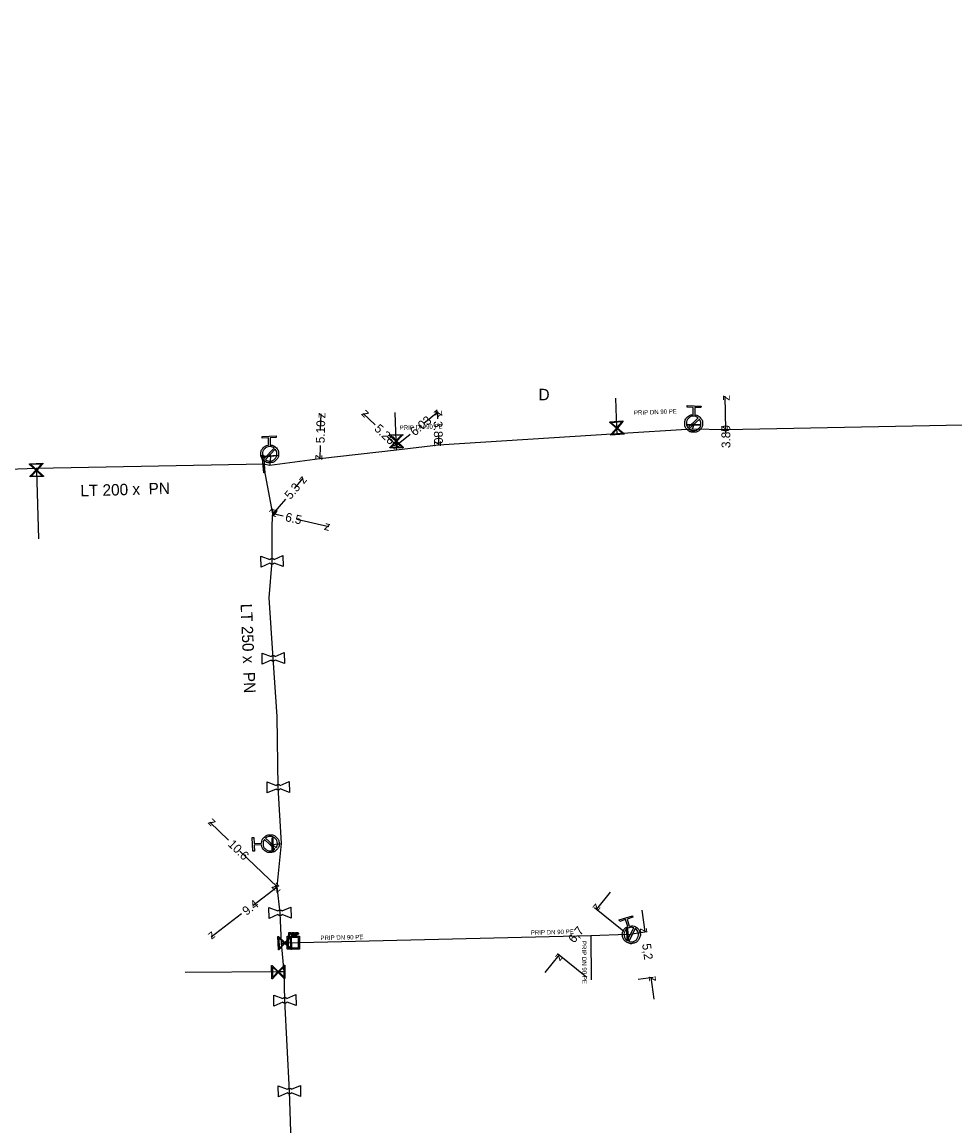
# Model space of a CAD drawing. Extents: x -643842 to -636370, y -1119190 to -1110210.
# Drawn here: x -641739.6 to -641634, y -1114385.1 to -1114260.1 of the extents above; entities that cross this region are included whole.
import ezdxf

# ---------------------------------------------------------------- set-up
doc = ezdxf.new("R2010")
doc.units = 0
for name, color, linetype in [('22', 7, 'Continuous'), ('Default', 7, 'Continuous'), ('Level 10', 7, 'Continuous'), ('Level 16', 7, 'Continuous'), ('Level 18', 7, 'Continuous'), ('Level 19', 7, 'Continuous'), ('Level 20', 7, 'Continuous'), ('Level 21', 7, 'Continuous'), ('Level 23', 7, 'Continuous'), ('Level 28', 7, 'Continuous'), ('Level 33', 7, 'Continuous')]:
    doc.layers.add(name, color=color, linetype=linetype)

msp = doc.modelspace()

# ---------------------------------------------------------------- linework, layer by layer
at = {"layer": 'Default'}
for points in [[(-641663.44, -1114304.55), (-641663.08, -1114304.59), (-641662.83, -1114304.86), (-641662.55, -1114305.16), (-641662.56, -1114305.57), (-641662.57, -1114305.99), (-641662.87, -1114306.27), (-641663.17, -1114306.56), (-641663.59, -1114306.54), (-641664, -1114306.53), (-641664.29, -1114306.23), (-641664.57, -1114305.93), (-641664.56, -1114305.52), (-641664.55, -1114305.1), (-641664.25, -1114304.82), (-641663.99, -1114304.56), (-641663.63, -1114304.55)], [(-641663.04, -1114304.92), (-641663.25, -1114304.74), (-641663.54, -1114304.73), (-641663.88, -1114304.72), (-641664.12, -1114304.95), (-641664.37, -1114305.18), (-641664.38, -1114305.52), (-641664.38, -1114305.81), (-641664.21, -1114306.04)], [(-641664.09, -1114306.17), (-641663.87, -1114306.35), (-641663.59, -1114306.36), (-641663.25, -1114306.36), (-641663, -1114306.13), (-641662.76, -1114305.9), (-641662.75, -1114305.57), (-641662.74, -1114305.28), (-641662.91, -1114305.06)], [(-641711.52, -1114307.99), (-641711.16, -1114308.01), (-641710.89, -1114308.26), (-641710.59, -1114308.54), (-641710.58, -1114308.96), (-641710.57, -1114309.37), (-641710.85, -1114309.67), (-641711.13, -1114309.97), (-641711.55, -1114309.99), (-641711.96, -1114310), (-641712.26, -1114309.72), (-641712.57, -1114309.43), (-641712.58, -1114309.02), (-641712.59, -1114308.6), (-641712.31, -1114308.3), (-641712.06, -1114308.03), (-641711.7, -1114307.99)], [(-641711.09, -1114308.34), (-641711.31, -1114308.16), (-641711.61, -1114308.17), (-641711.94, -1114308.18), (-641712.17, -1114308.43), (-641712.4, -1114308.67), (-641712.39, -1114309.01), (-641712.38, -1114309.3), (-641712.2, -1114309.51)], [(-641712.07, -1114309.64), (-641711.85, -1114309.81), (-641711.56, -1114309.8), (-641711.22, -1114309.79), (-641710.99, -1114309.54), (-641710.76, -1114309.3), (-641710.77, -1114308.96), (-641710.78, -1114308.67), (-641710.96, -1114308.46)], [(-641711.56, -1114320.96), (-641711.53, -1114320.93), (-641711.48, -1114320.9), (-641711.41, -1114320.85), (-641711.33, -1114320.85), (-641711.24, -1114320.85), (-641711.17, -1114320.89), (-641711.12, -1114320.92), (-641711.09, -1114320.96)], [(-641711.08, -1114321.36), (-641711.11, -1114321.4), (-641711.16, -1114321.43), (-641711.23, -1114321.48), (-641711.31, -1114321.48), (-641711.4, -1114321.48), (-641711.47, -1114321.44), (-641711.52, -1114321.41), (-641711.55, -1114321.37)], [(-641711.43, -1114331.95), (-641711.39, -1114331.91), (-641711.35, -1114331.88), (-641711.27, -1114331.83), (-641711.19, -1114331.83), (-641711.11, -1114331.83), (-641711.04, -1114331.87), (-641710.99, -1114331.9), (-641710.95, -1114331.94)], [(-641710.94, -1114332.34), (-641710.98, -1114332.39), (-641711.02, -1114332.41), (-641711.1, -1114332.46), (-641711.18, -1114332.46), (-641711.26, -1114332.46), (-641711.34, -1114332.42), (-641711.38, -1114332.39), (-641711.42, -1114332.35)], [(-641710.86, -1114346.55), (-641710.83, -1114346.51), (-641710.78, -1114346.48), (-641710.7, -1114346.44), (-641710.62, -1114346.43), (-641710.54, -1114346.43), (-641710.47, -1114346.47), (-641710.42, -1114346.5), (-641710.38, -1114346.54)], [(-641710.38, -1114346.95), (-641710.41, -1114346.99), (-641710.46, -1114347.01), (-641710.53, -1114347.06), (-641710.61, -1114347.06), (-641710.69, -1114347.06), (-641710.77, -1114347.02), (-641710.82, -1114347), (-641710.85, -1114346.96)], [(-641712.52, -1114353.09), (-641712.5, -1114352.73), (-641712.25, -1114352.46), (-641711.97, -1114352.16), (-641711.56, -1114352.14), (-641711.14, -1114352.12), (-641710.84, -1114352.4), (-641710.54, -1114352.69), (-641710.52, -1114353.1), (-641710.5, -1114353.51), (-641710.78, -1114353.82), (-641711.06, -1114354.12), (-641711.48, -1114354.14), (-641711.89, -1114354.16), (-641712.2, -1114353.88), (-641712.47, -1114353.63), (-641712.51, -1114353.27)], [(-641712.18, -1114352.66), (-641712.34, -1114352.88), (-641712.33, -1114353.17), (-641712.32, -1114353.51), (-641712.07, -1114353.74), (-641711.82, -1114353.97), (-641711.49, -1114353.95), (-641711.19, -1114353.94), (-641710.99, -1114353.76)], [(-641710.86, -1114353.62), (-641710.7, -1114353.4), (-641710.71, -1114353.11), (-641710.72, -1114352.77), (-641710.97, -1114352.54), (-641711.22, -1114352.32), (-641711.55, -1114352.33), (-641711.84, -1114352.34), (-641712.05, -1114352.52)], [(-641710.65, -1114360.77), (-641710.62, -1114360.73), (-641710.58, -1114360.71), (-641710.5, -1114360.66), (-641710.42, -1114360.66), (-641710.34, -1114360.66), (-641710.26, -1114360.7), (-641710.21, -1114360.73), (-641710.18, -1114360.77)], [(-641710.17, -1114361.17), (-641710.2, -1114361.21), (-641710.25, -1114361.24), (-641710.32, -1114361.29), (-641710.41, -1114361.29), (-641710.49, -1114361.29), (-641710.56, -1114361.25), (-641710.61, -1114361.22), (-641710.65, -1114361.18)], [(-641709.27, -1114363.21), (-641709.24, -1114363.21), (-641709.22, -1114363.22), (-641709.19, -1114363.22), (-641709.18, -1114363.23), (-641709.16, -1114363.24), (-641709.15, -1114363.27), (-641709.14, -1114363.29), (-641709.14, -1114363.32), (-641709.14, -1114363.36), (-641709.17, -1114363.39), (-641709.19, -1114363.42), (-641709.27, -1114363.42)], [(-641709.27, -1114363.38), (-641709.22, -1114363.38), (-641709.2, -1114363.37), (-641709.19, -1114363.35), (-641709.19, -1114363.32), (-641709.19, -1114363.29), (-641709.2, -1114363.28), (-641709.21, -1114363.26), (-641709.23, -1114363.26), (-641709.24, -1114363.25), (-641709.27, -1114363.25)], [(-641708.94, -1114363.37), (-641708.91, -1114363.37), (-641708.89, -1114363.36), (-641708.87, -1114363.36), (-641708.86, -1114363.34), (-641708.85, -1114363.33), (-641708.85, -1114363.31), (-641708.85, -1114363.29), (-641708.87, -1114363.27), (-641708.89, -1114363.25), (-641708.93, -1114363.25)], [(-641708.93, -1114363.21), (-641708.88, -1114363.21), (-641708.86, -1114363.22), (-641708.83, -1114363.23), (-641708.82, -1114363.26), (-641708.8, -1114363.28), (-641708.8, -1114363.31), (-641708.8, -1114363.35), (-641708.83, -1114363.37), (-641708.85, -1114363.4), (-641708.9, -1114363.41), (-641708.89, -1114363.42), (-641708.88, -1114363.43), (-641708.85, -1114363.44), (-641708.84, -1114363.47)], [(-641708.47, -1114363.21), (-641708.44, -1114363.21), (-641708.42, -1114363.22), (-641708.39, -1114363.22), (-641708.37, -1114363.23), (-641708.36, -1114363.25), (-641708.35, -1114363.27), (-641708.33, -1114363.29), (-641708.33, -1114363.32), (-641708.33, -1114363.36), (-641708.36, -1114363.39), (-641708.39, -1114363.43), (-641708.47, -1114363.43)], [(-641708.47, -1114363.38), (-641708.42, -1114363.38), (-641708.4, -1114363.37), (-641708.38, -1114363.35), (-641708.38, -1114363.32), (-641708.38, -1114363.3), (-641708.39, -1114363.28), (-641708.41, -1114363.26), (-641708.42, -1114363.26), (-641708.44, -1114363.26), (-641708.47, -1114363.26)], [(-641670.85, -1114362.47), (-641670.49, -1114362.39), (-641670.17, -1114362.55), (-641669.8, -1114362.74), (-641669.67, -1114363.14), (-641669.54, -1114363.53), (-641669.73, -1114363.9), (-641669.92, -1114364.27), (-641670.31, -1114364.4), (-641670.7, -1114364.53), (-641671.07, -1114364.34), (-641671.44, -1114364.15), (-641671.57, -1114363.76), (-641671.7, -1114363.37), (-641671.52, -1114363), (-641671.35, -1114362.67), (-641671.02, -1114362.53)], [(-641670.34, -1114362.68), (-641670.6, -1114362.58), (-641670.88, -1114362.67), (-641671.2, -1114362.78), (-641671.35, -1114363.08), (-641671.5, -1114363.38), (-641671.4, -1114363.7), (-641671.31, -1114363.98), (-641671.07, -1114364.13)], [(-641670.91, -1114364.21), (-641670.65, -1114364.31), (-641670.37, -1114364.22), (-641670.05, -1114364.11), (-641669.9, -1114363.81), (-641669.75, -1114363.51), (-641669.85, -1114363.19), (-641669.94, -1114362.92), (-641670.18, -1114362.77)], [(-641708.88, -1114363.5), (-641708.9, -1114363.46), (-641708.91, -1114363.45), (-641708.93, -1114363.43), (-641708.94, -1114363.42), (-641708.95, -1114363.42), (-641708.96, -1114363.41), (-641708.97, -1114363.41), (-641708.99, -1114363.41)], [(-641710.1, -1114370.69), (-641710.07, -1114370.65), (-641710.02, -1114370.62), (-641709.95, -1114370.58), (-641709.87, -1114370.58), (-641709.79, -1114370.58), (-641709.71, -1114370.62), (-641709.66, -1114370.64), (-641709.63, -1114370.68)], [(-641709.62, -1114371.09), (-641709.65, -1114371.13), (-641709.7, -1114371.16), (-641709.77, -1114371.2), (-641709.85, -1114371.2), (-641709.94, -1114371.21), (-641710.01, -1114371.16), (-641710.06, -1114371.14), (-641710.09, -1114371.1)], [(-641709.59, -1114380.97), (-641709.55, -1114380.93), (-641709.51, -1114380.9), (-641709.43, -1114380.86), (-641709.35, -1114380.86), (-641709.27, -1114380.85), (-641709.19, -1114380.89), (-641709.15, -1114380.92), (-641709.11, -1114380.96)], [(-641709.1, -1114381.37), (-641709.14, -1114381.41), (-641709.18, -1114381.44), (-641709.26, -1114381.48), (-641709.34, -1114381.48), (-641709.42, -1114381.48), (-641709.5, -1114381.44), (-641709.54, -1114381.42), (-641709.58, -1114381.38)]]:
    msp.add_open_spline(points, degree=3, dxfattribs=at)
at = {"layer": 'Level 10'}
for points in [[(-641659.92, -1114306.27), (-641659.97, -1114302.47)], [(-641705.82, -1114306.35), (-641705.77, -1114304.47)], [(-641699.65, -1114305.7), (-641700.98, -1114304.41)], [(-641694.13, -1114305.52), (-641692.54, -1114304.22)], [(-641692.53, -1114305.03), (-641692.55, -1114304.21)], [(-641698.24, -1114307.06), (-641697.2, -1114308.06)], [(-641695.67, -1114306.79), (-641697.21, -1114308.04)], [(-641692.47, -1114307), (-641692.45, -1114308.01)], [(-641659.91, -1114306.61), (-641659.92, -1114306.27)], [(-641705.86, -1114308.04), (-641705.91, -1114309.57)], [(-641708.79, -1114312.93), (-641707.78, -1114311.75)], [(-641709.81, -1114314.13), (-641711.22, -1114315.78)], [(-641710.07, -1114316.04), (-641711.22, -1114315.78)], [(-641708.51, -1114316.39), (-641704.88, -1114317.2)], [(-641716.26, -1114352.73), (-641718.36, -1114350.7)], [(-641714.95, -1114353.98), (-641710.73, -1114358.05)], [(-641713.51, -1114360.16), (-641710.73, -1114358.05)], [(-641673, -1114358.63), (-641674.57, -1114360.58)], [(-641671.46, -1114363.1), (-641674.77, -1114360.42)], [(-641669.44, -1114360.66), (-641669.09, -1114363.13)], [(-641714.77, -1114361.11), (-641718.22, -1114363.73)], [(-641670.57, -1114363.34), (-641668.84, -1114363.1)], [(-641680.36, -1114367.73), (-641678.78, -1114365.79)], [(-641675.67, -1114368.31), (-641678.98, -1114365.63)], [(-641669.85, -1114368.49), (-641668.13, -1114368.25)], [(-641668.03, -1114370.76), (-641668.37, -1114368.28)]]:
    msp.add_lwpolyline(points, dxfattribs=at)
at = {"layer": 'Level 16'}
for points in [[(-641671.44, -1114306.76), (-641672.94, -1114306.88), (-641672.94, -1114306.81), (-641672.86, -1114306.72), (-641672.31, -1114306.08), (-641673.05, -1114305.45), (-641673.06, -1114305.38), (-641671.56, -1114305.26), (-641671.56, -1114305.33), (-641672.19, -1114306.07), (-641671.55, -1114306.61), (-641671.45, -1114306.69), (-641671.44, -1114306.76)], [(-641672.9, -1114305.46), (-641672.26, -1114306.01), (-641671.71, -1114305.37), (-641672.9, -1114305.46)], [(-641664.29, -1114305.63), (-641662.79, -1114305.65), (-641662.79, -1114305.74), (-641664.29, -1114305.73), (-641664.29, -1114305.63)], [(-641698.01, -1114306.82), (-641696.51, -1114306.79), (-641696.51, -1114306.86), (-641696.6, -1114306.95), (-641697.18, -1114307.55), (-641696.48, -1114308.22), (-641696.48, -1114308.29), (-641697.98, -1114308.32), (-641697.98, -1114308.26), (-641697.31, -1114307.56), (-641697.92, -1114306.98), (-641698.01, -1114306.89), (-641698.01, -1114306.82)], [(-641697.85, -1114306.91), (-641697.25, -1114307.49), (-641696.67, -1114306.89), (-641697.85, -1114306.91)], [(-641671.61, -1114306.68), (-641672.25, -1114306.13), (-641672.79, -1114306.77), (-641671.61, -1114306.68)], [(-641696.63, -1114308.2), (-641697.24, -1114307.62), (-641697.82, -1114308.23), (-641696.63, -1114308.2)], [(-641712.3, -1114309.13), (-641712.12, -1114311.13), (-641712.25, -1114311.14), (-641712.43, -1114309.15), (-641712.3, -1114309.13)], [(-641712.23, -1114309.26), (-641710.74, -1114309.13), (-641710.73, -1114309.23), (-641712.22, -1114309.36), (-641712.23, -1114309.26)], [(-641737.22, -1114311.55), (-641738.72, -1114311.61), (-641738.72, -1114311.55), (-641738.63, -1114311.45), (-641738.06, -1114310.83), (-641738.78, -1114310.18), (-641738.78, -1114310.11), (-641737.28, -1114310.05), (-641737.28, -1114310.11), (-641737.94, -1114310.83), (-641737.32, -1114311.4), (-641737.22, -1114311.48), (-641737.22, -1114311.55)], [(-641738.63, -1114310.2), (-641738, -1114310.77), (-641737.44, -1114310.15), (-641738.63, -1114310.2)], [(-641737.38, -1114311.46), (-641738, -1114310.89), (-641738.56, -1114311.51), (-641737.38, -1114311.46)], [(-641711.29, -1114353.98), (-641711.32, -1114352.48), (-641711.23, -1114352.48), (-641711.2, -1114353.98), (-641711.29, -1114353.98)], [(-641671.05, -1114362.66), (-641670.99, -1114364.16), (-641671.09, -1114364.16), (-641671.14, -1114362.66), (-641671.05, -1114362.66)], [(-641709.15, -1114363.62), (-641709.1, -1114365.12), (-641709.16, -1114365.12), (-641709.26, -1114365.03), (-641709.87, -1114364.46), (-641710.53, -1114365.17), (-641710.6, -1114365.17), (-641710.65, -1114363.67), (-641710.58, -1114363.67), (-641709.87, -1114364.33), (-641709.3, -1114363.72), (-641709.21, -1114363.62), (-641709.15, -1114363.62)], [(-641710.51, -1114365.01), (-641709.93, -1114364.4), (-641710.55, -1114363.82), (-641710.51, -1114365.01)], [(-641709.24, -1114363.78), (-641709.81, -1114364.39), (-641709.2, -1114364.97), (-641709.24, -1114363.78)], [(-641709.87, -1114366.92), (-641709.85, -1114368.42), (-641709.91, -1114368.42), (-641710, -1114368.33), (-641710.61, -1114367.75), (-641711.28, -1114368.44), (-641711.35, -1114368.44), (-641711.37, -1114366.94), (-641711.3, -1114366.94), (-641710.61, -1114367.62), (-641710.02, -1114367.02), (-641709.93, -1114366.92), (-641709.87, -1114366.92)], [(-641709.96, -1114367.08), (-641710.54, -1114367.68), (-641709.94, -1114368.27), (-641709.96, -1114367.08)], [(-641711.26, -1114368.29), (-641710.67, -1114367.68), (-641711.27, -1114367.1), (-641711.26, -1114368.29)]]:
    msp.add_lwpolyline(points, dxfattribs=at)
at = {"layer": 'Level 18'}
for points in [[(-641709.41, -1114363.57), (-641709.41, -1114363.21), (-641709.27, -1114363.21)], [(-641709.27, -1114363.25), (-641709.36, -1114363.25), (-641709.36, -1114363.38)], [(-641709.09, -1114363.57), (-641709.09, -1114363.21), (-641708.93, -1114363.21)], [(-641708.93, -1114363.25), (-641709.04, -1114363.25), (-641709.04, -1114363.37)], [(-641708.73, -1114363.57), (-641708.73, -1114363.21), (-641708.68, -1114363.21), (-641708.68, -1114363.57), (-641708.73, -1114363.57)], [(-641708.61, -1114363.57), (-641708.61, -1114363.21), (-641708.47, -1114363.21)], [(-641708.47, -1114363.26), (-641708.56, -1114363.26), (-641708.56, -1114363.38)], [(-641708.19, -1114363.63), (-641708.19, -1114365.09), (-641709.6, -1114365.09), (-641709.6, -1114363.63), (-641708.19, -1114363.63)], [(-641709.48, -1114363.76), (-641709.48, -1114364.96), (-641708.31, -1114364.96), (-641708.31, -1114363.76), (-641709.48, -1114363.76)], [(-641709.27, -1114363.42), (-641709.36, -1114363.42), (-641709.36, -1114363.57), (-641709.41, -1114363.57)], [(-641709.36, -1114363.38), (-641709.27, -1114363.38)], [(-641708.99, -1114363.41), (-641709.04, -1114363.41), (-641709.04, -1114363.57), (-641709.09, -1114363.57)], [(-641709.04, -1114363.37), (-641708.94, -1114363.37)], [(-641708.84, -1114363.47), (-641708.77, -1114363.57), (-641708.83, -1114363.57), (-641708.88, -1114363.5)], [(-641708.47, -1114363.43), (-641708.56, -1114363.43), (-641708.56, -1114363.57), (-641708.61, -1114363.57)], [(-641708.56, -1114363.38), (-641708.47, -1114363.38)]]:
    msp.add_lwpolyline(points, dxfattribs=at)
at = {"layer": 'Level 21'}
for points in [[(-641712.28, -1114310.14), (-641738.02, -1114310.65), (-641747.38, -1114311), (-641751.05, -1114311.27), (-641752.55, -1114285.69), (-641752.72, -1114277.81), (-641752.84, -1114265.29), (-641753.28, -1114256.06), (-641753.76, -1114245.87), (-641744.6, -1114230.77)], [(-641592.04, -1114288.86), (-641594.82, -1114288.35), (-641595.28, -1114288.25), (-641595.44, -1114289.43), (-641597.14, -1114298.01), (-641596.97, -1114299.53), (-641598.14, -1114304.08), (-641605.54, -1114305.2), (-641616.32, -1114305.43), (-641627.23, -1114305.64), (-641659.92, -1114306.27), (-641663.72, -1114306.18), (-641672.22, -1114306.72), (-641692.45, -1114308.01), (-641697.21, -1114308.56), (-641705.91, -1114309.57), (-641711.56, -1114310.32), (-641712.28, -1114310.14)], [(-641709.04, -1114390.36), (-641709.34, -1114381.17), (-641709.86, -1114370.89), (-641709.94, -1114367.68), (-641710.23, -1114364.42), (-641710.41, -1114360.97), (-641710.73, -1114358.05), (-641710.24, -1114353.14), (-641710.62, -1114346.75), (-641710.75, -1114338.75), (-641711.18, -1114332.15), (-641711.65, -1114325.29), (-641711.32, -1114321.16), (-641711.31, -1114316.97), (-641711.22, -1114315.78), (-641712.28, -1114310.14)]]:
    msp.add_lwpolyline(points, dxfattribs=at)
at = {"layer": 'Level 23'}
for points in [[(-641672.22, -1114306.72), (-641672.25, -1114306.07), (-641672.38, -1114302.68)], [(-641697.21, -1114308.56), (-641697.25, -1114307.56), (-641697.37, -1114304.3)], [(-641663.56, -1114305.54), (-641663.54, -1114305.69), (-641663.72, -1114306.18)], [(-641711.58, -1114308.99), (-641711.48, -1114309.25), (-641711.56, -1114310.32)], [(-641738.02, -1114310.65), (-641738, -1114310.83), (-641737.78, -1114318.6)], [(-641711.52, -1114353.14), (-641711.26, -1114353.23), (-641710.24, -1114353.14)], [(-641710.23, -1114364.42), (-641709.87, -1114364.4), (-641709.72, -1114364.39), (-641675.21, -1114363.54), (-641671.07, -1114363.41), (-641670.62, -1114363.45)], [(-641675.21, -1114363.54), (-641675.15, -1114368.57)], [(-641709.94, -1114367.68), (-641710.61, -1114367.68), (-641721.14, -1114367.72)]]:
    msp.add_lwpolyline(points, dxfattribs=at)
at = {"layer": 'Level 28'}
for points in [[(-641712.56, -1114321.82), (-641712.58, -1114320.57), (-641711.56, -1114320.96)], [(-641711.09, -1114320.96), (-641710.08, -1114320.51), (-641710.06, -1114321.76), (-641711.08, -1114321.36)], [(-641711.55, -1114321.37), (-641712.56, -1114321.82)], [(-641712.42, -1114332.8), (-641712.45, -1114331.55), (-641711.43, -1114331.95)], [(-641710.95, -1114331.94), (-641709.95, -1114331.49), (-641709.92, -1114332.74), (-641710.94, -1114332.34)], [(-641711.42, -1114332.35), (-641712.42, -1114332.8)], [(-641711.85, -1114347.4), (-641711.88, -1114346.15), (-641710.86, -1114346.55)], [(-641710.85, -1114346.96), (-641711.85, -1114347.4)], [(-641710.38, -1114346.54), (-641709.38, -1114346.1), (-641709.35, -1114347.35), (-641710.38, -1114346.95)], [(-641711.65, -1114361.63), (-641711.68, -1114360.38), (-641710.65, -1114360.77)], [(-641710.18, -1114360.77), (-641709.18, -1114360.32), (-641709.15, -1114361.57), (-641710.17, -1114361.17)], [(-641710.65, -1114361.18), (-641711.65, -1114361.63)], [(-641711.1, -1114371.54), (-641711.12, -1114370.29), (-641710.1, -1114370.69)], [(-641709.63, -1114370.68), (-641708.62, -1114370.24), (-641708.6, -1114371.49), (-641709.62, -1114371.09)], [(-641710.09, -1114371.1), (-641711.1, -1114371.54)], [(-641710.58, -1114381.82), (-641710.61, -1114380.57), (-641709.59, -1114380.97)], [(-641709.11, -1114380.96), (-641708.11, -1114380.52), (-641708.08, -1114381.77), (-641709.1, -1114381.37)], [(-641709.58, -1114381.38), (-641710.58, -1114381.82)]]:
    msp.add_lwpolyline(points, dxfattribs=at)
at = {"layer": 'Level 33'}
for points in [[(-641663.63, -1114304.55), (-641663.6, -1114303.73), (-641664.29, -1114303.71), (-641664.29, -1114303.52), (-641662.72, -1114303.57), (-641662.73, -1114303.75), (-641663.42, -1114303.73), (-641663.44, -1114304.55)], [(-641664.21, -1114306.04), (-641663.04, -1114304.92)], [(-641662.91, -1114305.06), (-641664.09, -1114306.17)], [(-641711.7, -1114307.99), (-641711.73, -1114307.17), (-641712.42, -1114307.2), (-641712.42, -1114307.01), (-641710.86, -1114306.96), (-641710.85, -1114307.15), (-641711.54, -1114307.17), (-641711.52, -1114307.99)], [(-641712.2, -1114309.51), (-641711.09, -1114308.34)], [(-641710.96, -1114308.46), (-641712.07, -1114309.64)], [(-641712.51, -1114353.27), (-641713.33, -1114353.31), (-641713.3, -1114353.99), (-641713.49, -1114354), (-641713.55, -1114352.44), (-641713.37, -1114352.43), (-641713.34, -1114353.12), (-641712.52, -1114353.09)], [(-641710.99, -1114353.76), (-641712.18, -1114352.66)], [(-641712.05, -1114352.52), (-641710.86, -1114353.62)], [(-641671.02, -1114362.53), (-641671.28, -1114361.75), (-641671.93, -1114361.96), (-641671.99, -1114361.79), (-641670.5, -1114361.3), (-641670.45, -1114361.48), (-641671.1, -1114361.69), (-641670.85, -1114362.47)], [(-641671.07, -1114364.13), (-641670.34, -1114362.68)], [(-641670.18, -1114362.77), (-641670.91, -1114364.21)]]:
    msp.add_lwpolyline(points, dxfattribs=at)

# ---------------------------------------------------------------- texts
at = {"layer": '22'}
for rotation, p in [(2.1995, (-641670.31, -1114304.59)), (2.1491, (-641696.85, -1114306.29)), (1.3363, (-641682, -1114363.47)), (1.3363, (-641705.83, -1114364.07)), (270.6267, (-641676.22, -1114364.17))]:
    msp.add_text('PRIP DN 90 PE', height=0.5, rotation=rotation, dxfattribs=at).set_placement(p)
at = {"layer": 'Level 10'}
for s, rotation, p in [('z', 90.7698, (-641659.46, -1114302.97)), ('z', 88.4944, (-641705.28, -1114304.98)), ('z', 136.0162, (-641700.28, -1114304.4)), ('z', 39.3469, (-641692.61, -1114304.92)), ('z', 91.5384, (-641692.04, -1114304.7)), ('5.10', 88.4944, (-641705.36, -1114307.8)), ('5.26', 316.0161, (-641699.81, -1114306.23)), ('6.03', 39.3469, (-641695.16, -1114307.02)), ('3.80', 271.5384, (-641693.02, -1114305.29)), ('3.80', 90.7698, (-641659.39, -1114308.33)), ('z', 270.7697, (-641660.42, -1114305.78)), ('z', 316.0162, (-641697.9, -1114308.08)), ('z', 219.3469, (-641697.14, -1114307.34)), ('z', 271.5384, (-641692.96, -1114307.52)), ('z', 268.4943, (-641706.39, -1114309.05)), ('z', 49.4926, (-641707.72, -1114312.45)), ('5.3', 49.4926, (-641709.24, -1114314.23)), ('z', 229.4925, (-641711.28, -1114315.07)), ('z', 167.3708, (-641710.62, -1114315.4)), ('6.5', 347.3708, (-641709.89, -1114316.59)), ('z', 347.3708, (-641705.48, -1114317.58)), ('z', 136.0703, (-641717.65, -1114350.69)), ('10.6', 316.0703, (-641716.39, -1114353.3)), ('z', 316.0702, (-641711.43, -1114358.07)), ('z', 37.1405, (-641710.82, -1114358.75)), ('9.4', 37.1405, (-641714.22, -1114361.33)), ('z', 231.0456, (-641674.65, -1114359.87)), ('z', 217.1405, (-641718.12, -1114363.03)), ('6,7', 51.0456, (-641677.09, -1114364.48)), ('z', 277.9333, (-641669.65, -1114362.71)), ('5,2', 277.9333, (-641669.4, -1114364.52)), ('z', 51.0456, (-641678.71, -1114366.49)), ('z', 97.9333, (-641667.81, -1114368.71))]:
    msp.add_text(s, height=1, rotation=rotation, dxfattribs=at).set_placement(p)
at = {"layer": 'Level 19'}
msp.add_text('D', height=1.3, dxfattribs=at).set_placement((-641681.13, -1114302.92))
at = {"layer": 'Level 20'}
for s, rotation, p in [('LT 200 x  PN ', 1.6745, (-641733.01, -1114313.82)), ('LT 250 x  PN ', 272.3247, (-641714.88, -1114325.99))]:
    msp.add_text(s, height=1.3, rotation=rotation, dxfattribs=at).set_placement(p)

doc.saveas('drawing.dxf')
